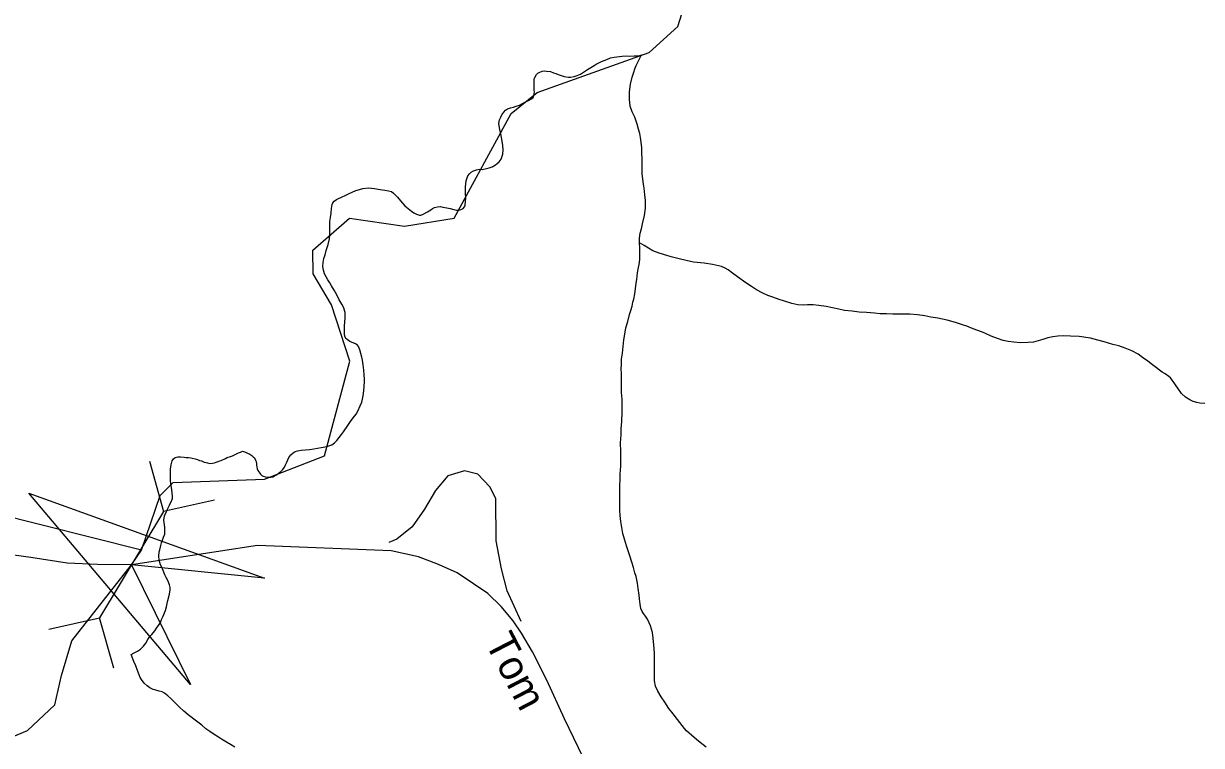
# Model space of a CAD drawing. Extents: x 2126262 to 2293712, y 749403 to 919119.
# Drawn here: x 2141497 to 2145255, y 860733 to 863038 of the extents above; entities that cross this region are included whole.
import ezdxf

# ---------------------------------------------------------------- set-up
doc = ezdxf.new("R2010")
doc.units = 0
for name, color, linetype in [('Exist Hydrographic Creek Single Shore', 7, 'Continuous'), ('Exist Hydrographic Misc Water Feature', 7, 'Continuous'), ('Exist Road Secondary Historical Relocated', 7, 'Continuous'), ('Exist Road Secondary Structure Pipe Attributed CELL', 7, 'Continuous'), ('Exist Road Secondary Structure Pipe CELL', 7, 'Continuous'), ('Exist Road Secondary Type 51 Attributed', 7, 'Continuous'), ('Exist Road Secondary Type 51 Label', 7, 'Continuous')]:
    doc.layers.add(name, color=color, linetype=linetype)

msp = doc.modelspace()

# ---------------------------------------------------------------- linework, layer by layer
at = {"layer": 'Exist Hydrographic Creek Single Shore'}
for points in [[(2141873.3, 861355.8), (2141932.6, 861530.5), (2141974.6, 861572.3), (2142265.6, 861582.7), (2142457.5, 861657.4), (2142538, 861959.5), (2142479.4, 862139.2), (2142421.6, 862238.9), (2142420.6, 862314.4), (2142537.5, 862416.9), (2142712.6, 862390.4), (2142870.5, 862416.6), (2143052.6, 862750.8), (2143135.6, 862817.9), (2143492.6, 862945.1), (2143584.5, 863028.5), (2143641.5, 863211)], [(2140386.7, 859020.4), (2140384.6, 859305.2), (2140631.5, 859864.4), (2140663.5, 860224.7), (2140820.6, 860451.1), (2140912.6, 860459.1), (2141004.5, 860434.1), (2141145.6, 860460.8), (2141220.6, 860518.3), (2141361.5, 860718.8), (2141509.7, 860780.3), (2141597.4, 860862.9), (2141618, 860955.8), (2141651.5, 861066.8), (2141842.1, 861310), (2141873.3, 861355.8)]]:
    msp.add_lwpolyline(points, dxfattribs=at)
at = {"layer": 'Exist Hydrographic Misc Water Feature'}
for points in [[(2142974.5, 862574.6), (2142982.5, 862576.8), (2142992.6, 862580.7), (2143002.6, 862586.2), (2143008.6, 862591.1), (2143014.5, 862596.7), (2143020.6, 862604.7), (2143024.3, 862614.5), (2143026.4, 862621), (2143027.6, 862634.1), (2143026.2, 862648.9), (2143023.9, 862662.1), (2143021.9, 862674.5), (2143019.8, 862685.2), (2143017.8, 862694.2), (2143015.5, 862704.9), (2143013.3, 862718.9), (2143015.1, 862730.4), (2143019.4, 862738.5), (2143023.1, 862746.6), (2143029.1, 862754.7), (2143035, 862761.2), (2143040.9, 862765.2), (2143050.8, 862768.9), (2143060.4, 862771.2), (2143069, 862773.6), (2143078.9, 862777.5), (2143086.9, 862781.3), (2143098.8, 862787.7), (2143110.7, 862793.1), (2143117.6, 862797.1), (2143122.6, 862802), (2143125.6, 862807.7), (2143126.3, 862813.3), (2143126.7, 862819.9), (2143126.3, 862824), (2143126.3, 862833.8), (2143126.3, 862843.7), (2143126.3, 862847.8), (2143126, 862856.1), (2143126, 862861.7), (2143128.1, 862865.8), (2143134, 862875.6), (2143137.9, 862879.6), (2143142, 862881.9), (2143151.9, 862885.8), (2143158.9, 862886.4), (2143165.8, 862886.3), (2143177.9, 862884.5), (2143187.6, 862881), (2143195.8, 862878.3), (2143203.1, 862875), (2143212.6, 862871.5), (2143222, 862868.8), (2143236.2, 862866.9), (2143241.9, 862866.8), (2143254, 862869), (2143263.4, 862872.1), (2143273.7, 862876.7), (2143283.5, 862882.3), (2143295.8, 862891.1), (2143307.1, 862897.4), (2143317.8, 862903.8), (2143323.5, 862907.8), (2143332.5, 862912.4), (2143341.3, 862917.2), (2143357.5, 862923.5), (2143369.6, 862928.1), (2143381.3, 862930.3), (2143407.4, 862933.9), (2143421.3, 862934.4), (2143429.3, 862934.2), (2143445.3, 862934.7), (2143451.3, 862934.6), (2143461.5, 862935.1), (2143469.1, 862938.3)], [(2143462.5, 862337.2), (2143462.3, 862352.9), (2143464.2, 862368.4), (2143468.1, 862382.2), (2143471.8, 862398.6), (2143477.9, 862424.7), (2143481.6, 862448.4), (2143481.4, 862459), (2143481.4, 862473.1), (2143479.1, 862491.1), (2143477.1, 862512.5), (2143475, 862524.8), (2143472.6, 862540.5), (2143470.5, 862558.6), (2143470.3, 862579.1), (2143470.3, 862604.5), (2143470.1, 862625), (2143469.9, 862640.6), (2143467.7, 862658.6), (2143465.6, 862674.3), (2143463.6, 862686.6), (2143459.3, 862700.7), (2143455.2, 862716.3), (2143451.1, 862726.3), (2143447.2, 862738.7), (2143438.7, 862756), (2143432.8, 862774.3), (2143430.1, 862796.4), (2143430.3, 862819.4), (2143433, 862843.9), (2143438.3, 862866.8), (2143443.9, 862882.2), (2143447.8, 862893.7), (2143451.7, 862904.3), (2143455.6, 862912.4), (2143469.1, 862938.3)], [(2141873.3, 861355.8), (2141399.6, 861475.8), (2140857.5, 861506.7), (2140757.6, 861567.9), (2140657.6, 861674.9), (2140296.5, 862338.6), (2140256.8, 862498.7), (2140200, 862546.9)], [(2142565.8, 862006.4), (2142562.4, 862010.6), (2142555.8, 862014.8), (2142537.8, 862022.6), (2142529.5, 862028.5), (2142526.1, 862032.6), (2142522.8, 862036.8), (2142521.6, 862044.2), (2142521.3, 862056.5), (2142521.3, 862072.1), (2142523.2, 862098.3), (2142522.8, 862114.7), (2142518.9, 862128.8), (2142516.6, 862134.5), (2142512.9, 862142), (2142504.5, 862156), (2142496.3, 862171.8), (2142488.3, 862186), (2142480.1, 862200.1), (2142474.2, 862210), (2142468, 862220), (2142462.3, 862229.1), (2142457.8, 862238.3), (2142453.7, 862249.9), (2142452.4, 862262.2), (2142453.1, 862275.3), (2142455.5, 862287.5), (2142459.4, 862299.8), (2142463.1, 862313.6), (2142469.1, 862332.3), (2142473.2, 862350.3), (2142474.6, 862364.2), (2142474.6, 862369.9), (2142474.6, 862389.6), (2142474.4, 862406.1), (2142476.4, 862418.3), (2142478.1, 862432.2), (2142479.9, 862447.7), (2142481.8, 862460), (2142483.4, 862465.8), (2142487.9, 862470.6), (2142495.5, 862476.1), (2142499.8, 862478.5), (2142511.5, 862484), (2142525.7, 862490.4), (2142535.9, 862495), (2142545.7, 862499.7), (2142557.6, 862504.4), (2142568.9, 862508.3), (2142579.4, 862511.3), (2142597.4, 862513.4), (2142617.3, 862511.4), (2142635.4, 862507.7), (2142649.5, 862505.8), (2142661.6, 862503.9), (2142670.8, 862501.2), (2142677.6, 862496.2), (2142689.7, 862483.6), (2142699.5, 862471.9), (2142713.9, 862456.1), (2142724.1, 862446.8), (2142734.4, 862439.3), (2142742.6, 862433.4), (2142750.8, 862429.1), (2142760, 862426.4), (2142764.5, 862426.3), (2142772.1, 862428.7), (2142786.1, 862436.6), (2142796.1, 862442.9), (2142801.4, 862446.9), (2142807.8, 862450.8), (2142817.9, 862453.1), (2142827.3, 862453.7), (2142835.3, 862451.9), (2142847.8, 862449.3), (2142858, 862447.3), (2142869.9, 862443.8), (2142878.1, 862442), (2142883.9, 862441.9), (2142890.4, 862443.4), (2142895.2, 862445), (2142899.3, 862447.3), (2142904.2, 862452.1), (2142905.8, 862457.9), (2142907.3, 862469.3), (2142907.7, 862481.6), (2142907.3, 862493.9), (2142907.3, 862512), (2142907.3, 862516), (2142908.3, 862525.9), (2142909.1, 862535.7), (2142911.2, 862542.3), (2142915, 862551.2), (2142920.2, 862558.5), (2142925.5, 862563.2), (2142933.1, 862568), (2142942.1, 862571.1), (2142951.3, 862572.5), (2142960.6, 862572.3), (2142974.5, 862574.6)], [(2143562.8, 862293.3), (2143548.9, 862296.9), (2143524.9, 862304.8), (2143504.6, 862312.6), (2143476.7, 862328.7), (2143462.5, 862337.2)], [(2143462.9, 862310.1), (2143462.9, 862320.9), (2143462.5, 862337.2)], [(2143674.4, 860727.8), (2143650.4, 860746.3), (2143636.4, 860758), (2143611.8, 860779.9), (2143605.9, 860787.4), (2143583.9, 860815.7), (2143569.6, 860833.3), (2143556, 860850.8), (2143542.5, 860871.5), (2143531.4, 860888.2), (2143520.4, 860906.5), (2143513.2, 860922.1), (2143510.5, 860938.6), (2143510.5, 860952.6), (2143510.3, 860969), (2143510.1, 860987), (2143510.1, 861010.8), (2143509.9, 861028.9), (2143507.6, 861052.8), (2143505.4, 861074.9), (2143503.3, 861093), (2143500.7, 861104.5), (2143497.2, 861114.5), (2143493.1, 861124.3), (2143487.3, 861136), (2143481.2, 861146), (2143474.8, 861154.3), (2143470.9, 861160.1), (2143466.6, 861170.1), (2143464.6, 861184), (2143462.3, 861200.5), (2143460.9, 861212.8), (2143458.4, 861234.1), (2143456.2, 861250.6), (2143451.9, 861272.1), (2143447.6, 861284.4), (2143442.6, 861300.9), (2143437.5, 861318.3), (2143431.2, 861338.1), (2143420.9, 861370.3), (2143414.8, 861391.7), (2143408.6, 861410), (2143406.4, 861422.3), (2143402.3, 861447.8), (2143400, 861467.5), (2143399.8, 861483.9), (2143399.8, 861501.9), (2143399.8, 861524.1), (2143399.4, 861548), (2143399.4, 861563.4), (2143400, 861580.7), (2143400.8, 861599.5), (2143402.9, 861624.1), (2143402.7, 861649.6), (2143402.3, 861671.7), (2143402, 861699.5), (2143403.9, 861724.2), (2143403.7, 861743.9), (2143405.5, 861767.6), (2143407.4, 861797.9), (2143406.8, 861829.8), (2143406.8, 861838.1), (2143404.5, 861860.3), (2143404.5, 861874.2), (2143404.5, 861893.9), (2143404.3, 861907.8), (2143404.3, 861920.1), (2143403.9, 861935.7), (2143404.3, 861949.7), (2143405.3, 861966.1), (2143407.6, 861985.7), (2143409.6, 862006.2), (2143411.9, 862028.3), (2143415.2, 862046.2), (2143418.9, 862065.8), (2143424.6, 862086.2), (2143430.5, 862108.3), (2143434.6, 862122.1), (2143438.3, 862135.9), (2143441, 862148.3), (2143444.1, 862158.1), (2143447.4, 862175.2), (2143449.8, 862190.7), (2143451.7, 862208.7), (2143453.5, 862220.1), (2143456.2, 862241.4), (2143459, 862258.6), (2143461.1, 862268.4), (2143463.2, 862284.7), (2143462.9, 862294.7), (2143462.9, 862302.8), (2143462.9, 862310.1)], [(2145266.2, 861824.3), (2145250.2, 861826.2), (2145240.1, 861828.1), (2145228.9, 861830.7), (2145218, 861835.9), (2145204, 861845.2), (2145191.7, 861857), (2145179.8, 861873.7), (2145174.3, 861881.1), (2145167.5, 861891.1), (2145161.6, 861899.4), (2145156.7, 861906.1), (2145151.3, 861911.1), (2145139, 861919.6), (2145129.4, 861924.7), (2145121.4, 861930.6), (2145111.4, 861939), (2145099.1, 861948.2), (2145083.7, 861960.1), (2145067.1, 861971.9), (2145052.9, 861982.1), (2145032.6, 861993.1), (2145011.9, 862001.7), (2144991.4, 862008.8), (2144972.5, 862013.2), (2144944.7, 862021.2), (2144924.4, 862027.4), (2144900.6, 862032.8), (2144864.3, 862038.4), (2144836.8, 862039.8), (2144816.3, 862041.1), (2144796.6, 862039.8), (2144780.6, 862037.7), (2144764.8, 862034.8), (2144748.6, 862029.3), (2144733.7, 862024.8), (2144718.7, 862020.9), (2144702.5, 862018.9), (2144676.9, 862018.6), (2144656.6, 862020.6), (2144638.5, 862022.6), (2144622.5, 862026.2), (2144604.7, 862032.3), (2144584.6, 862040.1), (2144566.3, 862047.9), (2144556.3, 862052.2), (2144526.3, 862063.5), (2144506.3, 862071.3), (2144492.3, 862075.7), (2144470.2, 862083.5), (2144443.5, 862090.6), (2144414.2, 862097), (2144392, 862100.7), (2144372.1, 862104.4), (2144348.6, 862107.3), (2144324.4, 862109.5), (2144298.1, 862110), (2144270, 862109.7), (2144250.1, 862111), (2144230, 862111.4), (2144212, 862112.6), (2144186.2, 862114.8), (2144162.8, 862116.1), (2144140.8, 862119), (2144116, 862122), (2144098, 862125.6), (2144058, 862133.9), (2144033.8, 862137.6), (2144015.8, 862139.6), (2143998.1, 862139.2), (2143986, 862138.6), (2143967.8, 862139.8), (2143947.9, 862144.4), (2143921.9, 862152.2), (2143907.9, 862156.7), (2143887.8, 862164.5), (2143871.8, 862169.7), (2143853.8, 862177.5), (2143835.5, 862187.7), (2143819.5, 862197.8), (2143801.7, 862209.7), (2143775.2, 862229.1), (2143759.2, 862240.9), (2143745.1, 862251.1), (2143735, 862257), (2143723.4, 862262.2), (2143705.1, 862266.6), (2143695.1, 862268.5), (2143669, 862272.3), (2143634.8, 862276.3), (2143624.9, 862278.2), (2143592.7, 862285.3), (2143562.8, 862293.3)], [(2141975.7, 861647.9), (2141981, 861651.8), (2141989, 861654.2), (2141997.4, 861654.8), (2142009.1, 861653.7), (2142015.7, 861652.7), (2142023.3, 861651.8), (2142030.9, 861650.8), (2142035.4, 861649.9), (2142045, 861648), (2142052.4, 861645.5), (2142058.3, 861642.9), (2142065.3, 861641.1), (2142073.9, 861637.7), (2142079.7, 861635.9), (2142083.6, 861634.9), (2142091.8, 861633.2), (2142099.8, 861633.8), (2142105.9, 861635.3), (2142111.7, 861636.9), (2142117.6, 861639.2), (2142123.5, 861641.5), (2142127.6, 861643.1), (2142141.6, 861649.4), (2142147.3, 861651.7), (2142157.4, 861655.6), (2142163.3, 861657.9), (2142174.2, 861662.7), (2142182.4, 861667.4), (2142189.4, 861669.7), (2142195.3, 861672), (2142199.4, 861671.9), (2142205, 861669.4), (2142211.5, 861666), (2142219.3, 861662.5), (2142225.3, 861658.3), (2142229.8, 861654.1), (2142233.5, 861650.7), (2142237.6, 861644), (2142238.8, 861639.9), (2142240, 861632.5), (2142240.8, 861627.6), (2142241.7, 861622.7), (2142242.7, 861616), (2142244.9, 861611.1), (2142250.9, 861602), (2142253.5, 861598.6), (2142257.4, 861595.2), (2142261.8, 861592.7), (2142269.5, 861590.1), (2142277.3, 861589.2), (2142286.2, 861589), (2142292.3, 861590.4), (2142298, 861593.7), (2142304.4, 861596.8), (2142309.9, 861600.8), (2142317.9, 861607.1), (2142324.7, 861614.4), (2142329.6, 861621.7), (2142333.3, 861629), (2142337.4, 861637.1), (2142343.8, 861651.7), (2142350.1, 861660.6), (2142356.9, 861667), (2142363.3, 861671), (2142370.8, 861673.4), (2142382.9, 861675.5), (2142396.9, 861676.9), (2142409.2, 861677.5), (2142422.9, 861679.6), (2142434.8, 861681.9), (2142446.5, 861684), (2142464.5, 861687.8), (2142480.5, 861692.4), (2142489.4, 861698.8), (2142496.5, 861706), (2142504.3, 861716.4), (2142511.1, 861725.4), (2142518.3, 861734.3), (2142532, 861754.4), (2142540.4, 861767.4), (2142548.6, 861778.7), (2142557.8, 861790.8), (2142563.8, 861800.6), (2142571.2, 861816.8), (2142575.9, 861829), (2142578.8, 861838), (2142581, 861848.6), (2142582.9, 861865), (2142584.1, 861878.9), (2142584.9, 861895.3), (2142584.5, 861902.6), (2142583.7, 861915.7), (2142582.5, 861930.6), (2142580.2, 861947.8), (2142578.1, 861962.7), (2142576.1, 861972.5), (2142573, 861984.1), (2142569.9, 861996.4), (2142565.8, 862006.4)], [(2141840.4, 861023.2), (2141850.4, 861028.8), (2141860.7, 861034.2), (2141870.5, 861040.7), (2141879.9, 861050.3), (2141886.9, 861059.9), (2141893.9, 861071.3), (2141900.4, 861080.2), (2141906.2, 861086.6), (2141916, 861098.8), (2141921.8, 861106.8), (2141929.8, 861118.9), (2141933.9, 861125.5), (2141937.6, 861135.2), (2141941.9, 861143.3), (2141949.7, 861163.6), (2141953.4, 861175.1), (2141955.4, 861185.7), (2141957, 861195.5), (2141962.8, 861215.9), (2141964.8, 861229.7), (2141964.8, 861237.1), (2141962.6, 861245.4), (2141957.5, 861259.5), (2141952.5, 861269.4), (2141948.4, 861277.7), (2141942.3, 861290.9), (2141938.4, 861301.7), (2141934.3, 861309.2), (2141930.2, 861324.9), (2141928.3, 861337.2), (2141929.8, 861351.1), (2141931.8, 861357.6), (2141935.5, 861371.4), (2141937.6, 861379.6), (2141941.7, 861391), (2141943.5, 861397.6), (2141947.4, 861407.3), (2141948.4, 861413.9), (2141947.4, 861429.4), (2141945.2, 861451.6), (2141946.8, 861465.5), (2141952.9, 861479.4), (2141956.6, 861487.5), (2141962.4, 861499.7), (2141970.4, 861515.9), (2141972.4, 861521.6), (2141972.4, 861527.4), (2141970.2, 861549.6), (2141968.1, 861561.9), (2141965.9, 861577.5), (2141965.9, 861591.4), (2141965.7, 861603.7), (2141965.5, 861615.2), (2141967.7, 861629.2), (2141970.8, 861641.4), (2141975.7, 861647.9)], [(2142171.1, 860726.8), (2142157.2, 860735.3), (2142145.1, 860742.9), (2142128.9, 860753.2), (2142118.8, 860759), (2142105.1, 860767.5), (2142091.4, 860776.9), (2142078.6, 860786.1), (2142065.5, 860797.1), (2142048.7, 860810.6), (2142022.5, 860830), (2142008.5, 860842.6), (2141994.8, 860855.1), (2141981.9, 860867.7), (2141974.7, 860875.3), (2141967.3, 860882.8), (2141957.9, 860891.2), (2141946.8, 860899.6), (2141939.4, 860903.9), (2141929.8, 860906.5), (2141919.5, 860909.2), (2141910.7, 860911.8), (2141899.8, 860917), (2141891.6, 860922.9), (2141882.2, 860932.1), (2141873.4, 860943), (2141869.7, 860949.5), (2141865.8, 860958.6), (2141860.7, 860972), (2141855.1, 860986.8), (2141849.2, 861000.9), (2141840.4, 861023.2)]]:
    msp.add_lwpolyline(points, dxfattribs=at)
at = {"layer": 'Exist Road Secondary Historical Relocated'}
msp.add_lwpolyline([(2143084.9, 861128.9), (2143040.1, 861226.9), (2143021.9, 861296.7), (2143005.2, 861386), (2143003.8, 861520.8), (2142984.3, 861558.5), (2142946.6, 861599), (2142903.4, 861610.1), (2142850.4, 861593.4), (2142811.3, 861547.3), (2142776.5, 861487.3), (2142736.9, 861430.3), (2142688, 861391.3), (2142663, 861380.4)], dxfattribs=at)
at = {"layer": 'Exist Road Secondary Structure Pipe Attributed CELL'}
msp.add_lwpolyline([(2142030, 860927.3), (2141513.6, 861538.2), (2142266.3, 861267.4), (2141842.1, 861310)], close=True, dxfattribs=at)
at = {"layer": 'Exist Road Secondary Structure Pipe CELL'}
for p, q in [((2141899.2, 861640.6), (2141944.1, 861480.1)), ((2142106.7, 861516.2), (2141944.1, 861480.1)), ((2141944.1, 861480.1), (2141740, 861139.9)), ((2141577.4, 861103.8), (2141740, 861139.9)), ((2141784.9, 860979.4), (2141740, 861139.9))]:
    msp.add_line(p, q, dxfattribs=at)
at = {"layer": 'Exist Road Secondary Type 51 Attributed'}
msp.add_lwpolyline([(2143282.8, 860694), (2143223, 860818.2), (2143166.4, 860940.8), (2143120.8, 861032.1), (2143086.2, 861091.8), (2143059.5, 861131.1), (2143020.9, 861176.7), (2142978.5, 861217.6), (2142932.9, 861249.1), (2142881, 861283.6), (2142821.2, 861310.4), (2142756.8, 861335.5), (2142669.5, 861354.4), (2142243.1, 861371.7), (2141842.1, 861310), (2141733.5, 861310.4), (2141635.9, 861314.6), (2141520.2, 861332.8), (2141387.9, 861351.3)], dxfattribs=at)

# ---------------------------------------------------------------- texts
at = {"layer": 'Exist Road Secondary Type 51 Label'}
msp.add_text('Tom', height=95, rotation=297.4274, dxfattribs=at).set_placement((2142967.8, 861061.9))

doc.saveas('drawing.dxf')
